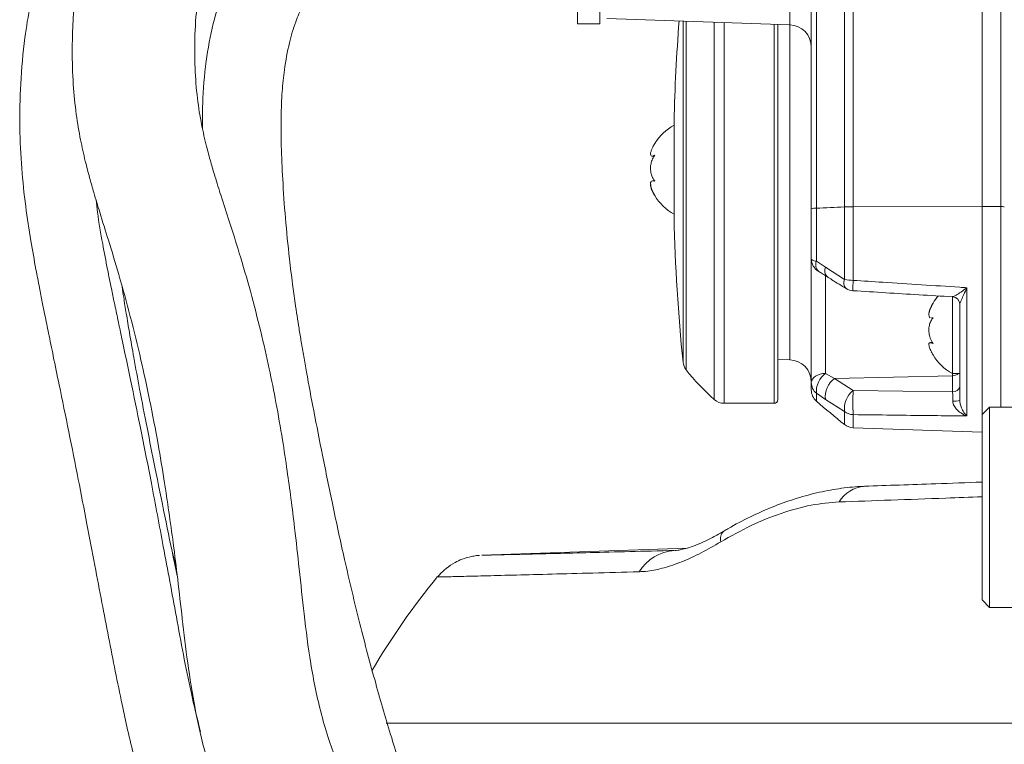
# Model space of a CAD drawing. Header units: millimetres. Extents: x 0 to 8410, y 0 to 5940.
# Tile 281 of 319: x 7162 to 7295, y 2522 to 2619. Entities that reach past the tile are written whole.
import ezdxf

# ---------------------------------------------------------------- set-up
doc = ezdxf.new("R2010")
doc.units = ezdxf.units.MM
doc.header["$LTSCALE"] = 10

msp = doc.modelspace()

# ---------------------------------------------------------------- linework, layer by layer
at = {"color": 7, "linetype": 'Continuous', "lineweight": 0}
for p, q in [((7291.817258, 2594.087008), (7291.817258, 2696.065757)), ((7268.817264, 2593.788448), (7268.817264, 2642.006132)), ((7237.31726, 2618.724767), (7237.31726, 2624.318186)), ((7240.317266, 2618.724767), (7240.317266, 2624.318186)), ((7237.31726, 2618.724767), (7240.317266, 2618.724767)), ((7241.282369, 2619.441065), (7265.921961, 2618.580613)), ((7264.317262, 2618.636671), (7264.317262, 2568.074766)), ((7250.317263, 2592.574749), (7250.317263, 2605.57476)), ((7247.365217, 2600.892934), (7247.640389, 2600.892934)), ((7247.699301, 2597.568068), (7247.496489, 2597.568068)), ((7268.817264, 2587.071094), (7268.817264, 2593.788448)), ((7291.817258, 2566.074762), (7291.817258, 2594.087008)), ((7268.817264, 2570.369008), (7268.817264, 2587.071094)), ((7287.817258, 2582.02413), (7287.817258, 2571.574751)), ((7288.81726, 2567.953858), (7288.81726, 2580.929074)), ((7285.224582, 2579.115722), (7285.015675, 2579.111728)), ((7285.015675, 2579.073462), (7285.192418, 2579.073462)), ((7285.157609, 2575.750235), (7284.863967, 2575.750235)), ((7264.317262, 2573.487464), (7265.921961, 2573.431406)), ((7287.817258, 2571.574751), (7288.81726, 2571.574751)), ((7268.817264, 2569.38434), (7268.817264, 2570.369008)), ((7257.059905, 2567.574772), (7263.817261, 2567.574772)), ((7292.81726, 2567.074749), (7291.817258, 2566.074762)), ((7296.817261, 2567.074749), (7292.81726, 2567.074749)), ((7292.81726, 2567.074749), (7292.81726, 2540.074769)), ((7291.817258, 2541.074756), (7291.817258, 2566.074762)), ((7274.470198, 2564.285281), (7291.817258, 2563.679519)), ((7182.697143, 2547.641906), (7183.284263, 2545.21555)), ((7252.072851, 2548.067782), (7224.443535, 2547.102961)), ((7291.817258, 2541.074756), (7292.81726, 2540.074769)), ((7292.81726, 2540.074769), (7296.817261, 2540.074769))]:
    msp.add_line(p, q, dxfattribs=at)
at = {"color": 8, "linetype": 'Continuous', "lineweight": 0}
for p, q in [((7294.334713, 2594.082418), (7294.334713, 2696.061167)), ((7273.29849, 2594.032768), (7273.29849, 2687.788043)), ((7274.470198, 2687.810573), (7274.470198, 2594.055328)), ((7269.499782, 2651.942703), (7269.499782, 2593.867216)), ((7265.921961, 2618.580613), (7265.921961, 2643.239591)), ((7251.532774, 2599.074754), (7251.532774, 2619.08311)), ((7251.945193, 2619.068715), (7251.945193, 2599.074754)), ((7255.734953, 2599.074754), (7255.734953, 2618.936363)), ((7257.059905, 2618.89008), (7257.059905, 2599.074754)), ((7263.817261, 2567.574772), (7263.817261, 2618.654135)), ((7265.921961, 2599.074754), (7265.921961, 2618.580613)), ((7251.532774, 2573.139432), (7251.532774, 2599.074754)), ((7251.945193, 2599.074754), (7251.945193, 2572.109643)), ((7255.734953, 2568.076584), (7255.734953, 2599.074754)), ((7257.059905, 2599.074754), (7257.059905, 2567.574772)), ((7265.921961, 2573.431406), (7265.921961, 2599.074754)), ((7269.499782, 2593.867216), (7269.499782, 2586.713973)), ((7273.29849, 2584.275666), (7273.29849, 2594.032768)), ((7274.470198, 2594.055328), (7291.817258, 2594.087008)), ((7274.470198, 2594.055328), (7274.470198, 2584.147367)), ((7291.817258, 2594.087008), (7294.334713, 2594.082418)), ((7294.334713, 2567.074749), (7294.334713, 2594.082418)), ((7269.499782, 2586.713973), (7270.740214, 2585.925999)), ((7270.740214, 2585.925999), (7273.29849, 2584.275666)), ((7270.747463, 2584.760371), (7270.747463, 2571.607444)), ((7289.782363, 2583.158317), (7289.782363, 2565.866772)), ((7270.747463, 2571.607444), (7271.957289, 2570.913854)), ((7271.957289, 2570.913854), (7287.852164, 2571.299437)), ((7271.957289, 2570.913854), (7274.470198, 2569.314453)), ((7287.852164, 2571.299437), (7287.852164, 2571.574751)), ((7287.852164, 2569.132361), (7287.852164, 2571.299437)), ((7269.499782, 2568.928155), (7269.499782, 2567.879591)), ((7270.734298, 2568.073872), (7269.499782, 2568.928155)), ((7274.470198, 2569.314453), (7287.852164, 2569.132361)), ((7273.29849, 2566.455904), (7270.734298, 2568.073872)), ((7273.29849, 2564.716074), (7273.29849, 2566.455904)), ((7274.470198, 2566.052053), (7274.470198, 2564.285281)), ((7211.542289, 2524.484608), (7297.747868, 2524.484608))]:
    msp.add_line(p, q, dxfattribs=at)
at = {"color": 8, "linetype": 'Continuous', "lineweight": 0, "flags": 128}
for points in [[(7273.29849, 2594.032768), (7272.815163, 2594.012621), (7272.334228, 2593.992296), (7271.855692, 2593.971852), (7271.379585, 2593.951228), (7270.905922, 2593.930456), (7270.434725, 2593.909505), (7269.966009, 2593.888435), (7269.499782, 2593.867216)], [(7268.817264, 2587.071094), (7268.828581, 2587.020639), (7268.862422, 2586.970779), (7268.918398, 2586.922053), (7268.995869, 2586.875025), (7269.093963, 2586.830202), (7269.211571, 2586.788091), (7269.347358, 2586.749199), (7269.499782, 2586.713973)], [(7270.747463, 2571.607444), (7270.367357, 2571.576449), (7270.003791, 2571.501079), (7269.670109, 2571.384105), (7269.378583, 2571.229819), (7269.139919, 2571.043912), (7268.962893, 2570.833209), (7268.85401, 2570.60546), (7268.817264, 2570.369008)]]:
    msp.add_lwpolyline(points, dxfattribs=at)
at = {"color": 7, "linetype": 'Continuous', "lineweight": 0}
for centre, radius, start, end in [((7510.235998, 2599.074759), 260, 175.58238255, 178.56745626), ((7265.817261, 2615.582451), 3, 0, 88), ((7253.716243, 2598.95537), 7, 119.04974724, 148.74506998), ((7253.716243, 2598.95537), 7, 148.74506998, 153.26194011), ((7253.716243, 2599.194148), 7, 206.73758732, 211.12391262), ((7253.716243, 2599.194148), 7, 211.12391262, 240.95025276), ((7510.235998, 2599.074759), 260, 181.43254374, 185.72484584), ((7270.817261, 2587.071082), 2, 180, 239.89442305), ((7274.539995, 2584.742791), 2, 238.88694491, 266.48581822), ((7291.216243, 2577.45537), 7, 138.96835281, 148.80085841), ((7287.817328, 2580.92899), 0.999931, 0.0047883, 86.56360129), ((7291.216243, 2577.45537), 7, 148.80085841, 152.94569475), ((7291.216243, 2577.694148), 7, 206.98617085, 210.93525947), ((7291.216243, 2577.694148), 7, 210.93525947, 240.95025276), ((7253.522797, 2573.33894), 2, 185.72484584, 217.92634214), ((7265.817261, 2570.433248), 3, 0, 88), ((7275.609242, 2590.549082), 30, 217.92634214, 228.5110019), ((7270.817261, 2569.384349), 2, 180, 228.79630083), ((7257.059907, 2569.574759), 2, 228.5110019, 270), ((7263.817261, 2568.074759), 0.5, 270, 0), ((7335.373589, 2643.116842), 100, 228.79630083, 231.62900621), ((7274.539995, 2566.284076), 2, 231.62900621, 268), ((7295.833911, 2480.873794), 100, 140.68771373, 149.57824422)]:
    msp.add_arc(centre, radius, start, end, dxfattribs=at)
at = {"color": 8, "linetype": 'Continuous', "lineweight": 0}
for centre, radius, start, end in [((7269.401006, 2591.726721), 2.142773, 87.35789927, 105.80855395), ((7274.474254, 2563.406124), 30.649204, 90.00758253, 92.19851913), ((7294.452283, 2591.788015), 2.297414, 80.85892261, 92.93341293), ((7270.636347, 2586.25226), 1.226768, 157.89129756, 228.10423999), ((7271.741616, 2585.425533), 1.119497, 153.44566311, 224.11869122), ((7274.288992, 2583.801198), 1.098278, 154.4047562, 224.56658459), ((7274.478633, 2589.638939), 5.491578, 257.5903124, 269.91199826), ((7289.288631, 2582.887714), 14.871875, 175.14120596, 180.54390397), ((7272.466401, 2569.176823), 2.977023, 125.26798785, 184.79143278), ((7273.565822, 2568.537845), 2.869285, 124.09758981, 189.30578824), ((7287.865051, 2572.45817), 1.158805, 269.36277544, 310.32784966), ((7270.699282, 2570.378424), 1.882042, 180.28665649, 230.40625577), ((7287.957322, 2570.004107), 0.878066, 263.12167772, 348.33728151), ((7276.312369, 2566.889941), 3.044972, 127.2279661, 188.19497295), ((7296.074437, 2567.683253), 21.665732, 175.68214845, 184.31785155), ((7288.101703, 2571.201882), 3.32591, 266.13025096, 282.42409867), ((7274.531878, 2568.132693), 2.081554, 233.66307447, 268.30197236), ((7276.353521, 2551.976324), 4.443002, 95.05717436, 148.77871944), ((7258.007071, 2549.284938), 1.446463, 132.65864906, 195.41980807), ((7250.80046, 2541.670194), 6.092432, 93.97055274, 148.28476218)]:
    msp.add_arc(centre, radius, start, end, dxfattribs=at)
at = {"color": 7, "linetype": 'Continuous', "lineweight": 0}
for points, knots in [([(7218.585069, 2670.434687), (7218.397578, 2670.389016), (7217.382799, 2670.141828), (7215.54539, 2669.602167), (7212.622299, 2668.705856), (7208.93157, 2667.444366), (7204.247428, 2665.635863), (7199.020348, 2663.31443), (7193.581383, 2660.519106), (7188.516646, 2657.443948), (7183.879939, 2654.130617), (7179.727285, 2650.637343), (7176.023285, 2646.862332), (7172.986157, 2643.114568), (7170.695186, 2639.730551), (7169.137864, 2637.013285), (7168.085765, 2634.92989), (7167.249371, 2633.109647), (7166.386362, 2631.031071), (7165.417657, 2628.351742), (7164.419703, 2625.017003), (7163.518076, 2621.108711), (7162.731751, 2616.246506), (7162.242096, 2610.734297), (7162.130471, 2604.82825), (7162.385652, 2599.293317), (7162.924011, 2594.210852), (7163.613234, 2589.710361), (7164.266447, 2586.077532), (7164.794963, 2583.329056), (7165.201643, 2581.273119), (7165.609727, 2579.237092), (7166.098158, 2576.822486), (7166.73454, 2573.707464), (7167.640833, 2569.299315), (7168.774268, 2563.780727), (7170.03141, 2557.505361), (7171.195734, 2551.479932), (7172.254827, 2545.927171), (7173.224052, 2540.843443), (7174.13733, 2536.087948), (7175.034733, 2531.502399), (7175.887515, 2527.336712), (7176.731411, 2523.4577), (7177.607807, 2519.706672), (7178.65133, 2515.663679), (7179.88673, 2511.400049), (7181.254211, 2507.241458), (7182.586692, 2503.683482), (7183.747469, 2500.912493), (7184.70336, 2498.826209), (7185.657446, 2496.901857), (7186.772407, 2494.82949), (7188.209488, 2492.419654), (7189.902783, 2489.914296), (7192.12068, 2487.048923), (7194.735682, 2484.294655), (7197.372657, 2482.274859), (7199.589941, 2481.025165), (7201.552658, 2480.172892), (7203.901944, 2479.471969), (7206.312183, 2479.057177), (7208.434866, 2478.882502), (7210.183826, 2478.836216), (7211.776222, 2478.855636), (7213.511454, 2478.9297), (7215.550511, 2479.069924), (7218.006685, 2479.288189), (7220.611677, 2479.531192), (7223.558149, 2479.789287), (7226.856206, 2480.067023), (7230.845604, 2480.390643), (7235.202434, 2480.734663), (7239.809494, 2481.092523), (7244.189952, 2481.430577), (7248.4049, 2481.757745), (7252.508874, 2482.080258), (7256.727244, 2482.417078), (7260.742085, 2482.743204), (7264.539788, 2483.055039), (7268.30936, 2483.363066), (7272.640834, 2483.710849), (7277.806106, 2484.111514), (7283.765347, 2484.545591), (7290.199214, 2484.976817), (7296.782022, 2485.388182), (7303.436879, 2485.776147), (7310.781817, 2486.182224), (7318.679571, 2486.566769), (7326.852521, 2486.803385), (7334.395535, 2486.857064), (7341.20587, 2486.834416), (7347.299857, 2486.793169), (7352.988826, 2486.751046), (7359.437788, 2486.700436), (7367.11404, 2486.641366), (7376.196498, 2486.579148), (7386.055647, 2486.516829), (7396.332772, 2486.452901), (7406.863544, 2486.386767), (7417.472257, 2486.322098), (7428.355354, 2486.257835), (7439.498015, 2486.20537), (7450.871119, 2486.177799), (7462.37665, 2486.185621), (7473.808263, 2486.211486), (7484.899791, 2486.239769), (7495.398327, 2486.256223), (7504.555124, 2486.266811), (7512.525606, 2486.277402), (7519.572796, 2486.293552), (7526.169855, 2486.313591), (7532.221922, 2486.330691), (7537.626762, 2486.336224), (7542.317317, 2486.322503), (7546.231189, 2486.291562), (7549.365963, 2486.248533), (7551.775631, 2486.20207), (7553.546983, 2486.171372), (7554.729095, 2486.170653), (7555.631313, 2486.248884), (7556.426003, 2486.433845), (7557.207944, 2486.730027), (7557.910049, 2487.119573), (7558.523146, 2487.5735), (7559.08298, 2488.091765), (7559.751717, 2488.93489), (7560.356805, 2490.147524), (7560.6977, 2491.608421), (7560.697091, 2493.145552), (7560.331898, 2494.691215), (7559.627693, 2496.102389), (7558.664085, 2497.256322), (7557.461039, 2498.13216), (7556.387881, 2498.572203), (7555.545455, 2498.750398), (7554.842057, 2498.814652), (7554.011809, 2498.773067), (7552.956933, 2498.51892), (7551.831985, 2497.928073), (7550.759074, 2497.004618), (7550.342746, 2496.109375), (7550.133328, 2495.659056)], [0, 0, 0, 0, 0.0007560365, 0.0040919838, 0.0074441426, 0.0126392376, 0.0191701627, 0.0267681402, 0.0345869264, 0.0426268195, 0.0495225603, 0.0565422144, 0.0636499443, 0.0702838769, 0.0757810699, 0.0801426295, 0.0830127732, 0.0853144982, 0.0883292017, 0.0922582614, 0.0970917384, 0.1028323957, 0.1091051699, 0.1179314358, 0.1263267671, 0.134314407, 0.1419159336, 0.1490068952, 0.1549527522, 0.1587342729, 0.16171482, 0.164408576, 0.1680813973, 0.1728006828, 0.1785836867, 0.1879120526, 0.1972080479, 0.2058093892, 0.2136657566, 0.2207372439, 0.2272595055, 0.2336893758, 0.2400149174, 0.2448596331, 0.2502322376, 0.2561511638, 0.262583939, 0.2694271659, 0.2755372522, 0.2798884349, 0.2834543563, 0.2864594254, 0.2902157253, 0.2949312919, 0.3004682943, 0.3057939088, 0.3139891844, 0.3209335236, 0.3240806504, 0.3279558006, 0.3328335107, 0.3380243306, 0.3421390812, 0.3453786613, 0.3484048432, 0.3514935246, 0.3555223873, 0.360549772, 0.3659240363, 0.3704256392, 0.3767234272, 0.3835147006, 0.3910409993, 0.398495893, 0.4058930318, 0.4118923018, 0.4181356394, 0.4246425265, 0.4307883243, 0.4357871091, 0.4410898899, 0.4469402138, 0.4541563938, 0.4627265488, 0.4715829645, 0.480444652, 0.4893108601, 0.4981791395, 0.5095162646, 0.5203480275, 0.530317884, 0.539310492, 0.5472020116, 0.5541986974, 0.5614743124, 0.5721707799, 0.5837493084, 0.5963236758, 0.6100378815, 0.6234666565, 0.6374932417, 0.6521624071, 0.6675399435, 0.6836923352, 0.7006025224, 0.7180114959, 0.735654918, 0.7533079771, 0.7707540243, 0.7853226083, 0.8003052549, 0.8154783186, 0.8305489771, 0.8451375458, 0.8587713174, 0.8711998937, 0.8824612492, 0.8926407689, 0.9018606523, 0.9101807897, 0.9170784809, 0.9227584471, 0.9274852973, 0.9313867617, 0.9334196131, 0.9366944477, 0.9410847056, 0.9462120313, 0.951824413, 0.9576494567, 0.9627848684, 0.9672293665, 0.972185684, 0.976401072, 0.9800239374, 0.9816211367, 0.9831677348, 0.9853725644, 0.9883675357, 0.9920991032, 0.9960257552, 1, 1, 1, 1]), ([(7237.31726, 2662.774089), (7236.579577, 2663.045546), (7234.541262, 2663.795618), (7231.247117, 2664.556676), (7227.74452, 2665.158709), (7224.827877, 2665.458632), (7222.029548, 2665.612319), (7219.374805, 2665.620291), (7216.624099, 2665.479794), (7213.855173, 2665.198724), (7210.58069, 2664.6718), (7206.647662, 2663.766734), (7201.498089, 2662.180736), (7195.447673, 2659.692023), (7189.996867, 2656.698301), (7185.879469, 2653.865105), (7182.985661, 2651.480036), (7180.429073, 2648.865706), (7178.11172, 2645.97696), (7176.192517, 2643.08276), (7174.711832, 2640.426168), (7173.660705, 2638.244743), (7172.721392, 2636.028873), (7171.718698, 2633.234245), (7170.794876, 2629.872886), (7170.061114, 2626.137036), (7169.581177, 2622.420781), (7169.312746, 2618.708464), (7169.204903, 2614.766318), (7169.327688, 2610.716171), (7169.730293, 2606.688743), (7170.303347, 2603.239464), (7170.942865, 2600.406785), (7171.562247, 2598.043605), (7172.220162, 2595.731094), (7173.063668, 2592.937899), (7174.212668, 2589.273348), (7175.629296, 2584.617839), (7177.102904, 2579.234295), (7178.484218, 2573.598232), (7179.732993, 2567.86469), (7180.772353, 2562.406443), (7181.61191, 2557.363153), (7182.279125, 2552.924851), (7182.882197, 2548.524701), (7183.480135, 2543.716545), (7184.08615, 2538.35029), (7184.785469, 2532.505659), (7185.743395, 2526.288505), (7187.176942, 2520.081548), (7189.022857, 2514.336579), (7190.948754, 2509.843623), (7192.725144, 2506.549477), (7194.259231, 2504.120547), (7195.85503, 2501.925423), (7197.533408, 2499.890122), (7199.452261, 2497.866991), (7201.886107, 2495.758665), (7204.856262, 2493.81207), (7208.024024, 2492.319228), (7211.03494, 2491.243245), (7213.580602, 2490.506417), (7215.650504, 2489.984133), (7217.393942, 2489.58236), (7219.000441, 2489.234823), (7220.061749, 2489.0229), (7220.550026, 2488.925401)], [0, 0, 0, 0, 0.008848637, 0.0244499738, 0.0379711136, 0.048892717, 0.0575042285, 0.0696019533, 0.0788417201, 0.0885676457, 0.1010184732, 0.1162553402, 0.134029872, 0.1616504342, 0.1897864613, 0.2039965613, 0.2182015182, 0.2324103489, 0.2459768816, 0.2612182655, 0.2731728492, 0.2819145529, 0.2898976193, 0.3016327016, 0.3173018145, 0.3317537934, 0.3477259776, 0.3629338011, 0.3772176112, 0.3959655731, 0.4125666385, 0.4269194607, 0.43889765, 0.4483951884, 0.4570533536, 0.468691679, 0.4852173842, 0.5057755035, 0.5304790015, 0.5557147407, 0.5786154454, 0.6037694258, 0.6248709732, 0.6421904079, 0.6600415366, 0.6804884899, 0.7027877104, 0.7276382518, 0.7538312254, 0.7816008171, 0.8087269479, 0.8323645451, 0.8464000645, 0.8593287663, 0.8715951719, 0.8837126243, 0.89590865, 0.910622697, 0.927187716, 0.9430302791, 0.9572429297, 0.9697284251, 0.9782161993, 0.9855306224, 0.9933430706, 1, 1, 1, 1]), ([(7240.798141, 2501.856449), (7240.231438, 2501.977336), (7237.902461, 2502.474144), (7233.933255, 2503.232944), (7228.641057, 2504.038072), (7223.858513, 2504.742129), (7220.296129, 2505.458436), (7217.917894, 2506.076111), (7215.742601, 2506.77094), (7213.533281, 2507.757935), (7211.909602, 2508.870578), (7210.483155, 2510.159202), (7209.115407, 2511.677473), (7207.603949, 2513.696893), (7206.144053, 2516.29344), (7204.880643, 2519.184973), (7203.792001, 2522.217547), (7202.488293, 2526.678289), (7201.319498, 2532.364451), (7200.490838, 2538.919261), (7199.850283, 2545.032276), (7199.27483, 2550.25864), (7198.728603, 2554.664181), (7198.186452, 2558.643772), (7197.534127, 2562.944941), (7196.740005, 2567.533317), (7195.767132, 2572.389804), (7194.629176, 2577.385086), (7193.289324, 2582.579168), (7191.862577, 2587.53453), (7190.502249, 2591.817493), (7189.375975, 2595.267156), (7188.531582, 2597.942823), (7187.874572, 2600.159921), (7187.250942, 2602.457169), (7186.598419, 2605.314803), (7186.050667, 2608.829126), (7185.727616, 2612.887156), (7185.724899, 2617.341472), (7186.047835, 2621.715731), (7186.713384, 2625.604921), (7187.575025, 2628.689215), (7188.540612, 2631.143689), (7189.551618, 2633.196188), (7190.733579, 2635.225735), (7192.190783, 2637.266259), (7194.090894, 2639.306641), (7196.47838, 2641.241284), (7199.507219, 2643.15726), (7203.279936, 2645.108471), (7207.421346, 2646.814504), (7211.510315, 2648.08464), (7214.905175, 2648.855458), (7217.834924, 2649.318747), (7220.751295, 2649.584823), (7223.824451, 2649.622584), (7227.269768, 2649.387172), (7230.811887, 2648.905942), (7233.255371, 2648.176638), (7234.441082, 2647.822741)], [0, 0, 0, 0, 0.00839081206, 0.034483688, 0.05768709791, 0.08497527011, 0.10326772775, 0.11321811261, 0.12445503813, 0.14225862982, 0.16010029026, 0.17403839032, 0.18668568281, 0.20356196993, 0.22265707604, 0.23734906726, 0.25389759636, 0.27221865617, 0.30696090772, 0.33956697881, 0.36859505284, 0.39450210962, 0.41309385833, 0.43020195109, 0.44976591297, 0.4732170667, 0.49463723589, 0.51826048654, 0.54387988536, 0.56824259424, 0.58855435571, 0.6047429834, 0.61740299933, 0.62676609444, 0.63690226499, 0.65094678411, 0.66820685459, 0.68800675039, 0.70977974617, 0.73281086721, 0.75098053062, 0.7659048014, 0.77807909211, 0.78789758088, 0.79773593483, 0.80986686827, 0.8207308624, 0.83358414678, 0.84882033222, 0.86578982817, 0.886692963, 0.90459022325, 0.91903633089, 0.9299787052, 0.9414915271, 0.95554454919, 0.96830533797, 0.98462003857, 1, 1, 1, 1]), ([(7232.843961, 2648.256275), (7232.271585, 2648.148411), (7230.550856, 2647.824138), (7227.92081, 2647.298149), (7225.125674, 2646.700196), (7222.7082, 2646.136918), (7220.172596, 2645.488671), (7216.983013, 2644.568074), (7213.031245, 2643.237826), (7208.634748, 2641.45043), (7204.365917, 2639.329741), (7200.550013, 2637.022671), (7197.282213, 2634.558346), (7194.223728, 2631.512772), (7191.623596, 2627.746053), (7189.548063, 2623.339351), (7188.107445, 2618.628174), (7187.192045, 2613.489473), (7186.774758, 2608.725768), (7186.802489, 2605.667544), (7186.813022, 2604.505989)], [0, 0, 0, 0, 0.0249382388, 0.074971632, 0.1124556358, 0.1445202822, 0.1783095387, 0.2207409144, 0.2810329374, 0.3492346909, 0.4150701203, 0.476356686, 0.5324973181, 0.5840257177, 0.65480271, 0.7228300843, 0.7909297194, 0.865852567, 0.9490489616, 1, 1, 1, 1]), ([(7218.53679, 2505.930248), (7217.890099, 2507.259871), (7216.365045, 2510.395447), (7214.330946, 2516.01604), (7212.18122, 2522.693285), (7210.051826, 2530.009192), (7207.935614, 2537.929989), (7206.03393, 2545.963673), (7204.386842, 2553.590222), (7203.014655, 2560.284366), (7201.826642, 2566.268058), (7200.989039, 2570.733052), (7200.436863, 2573.850768), (7200.102203, 2575.813913), (7199.805389, 2577.62908), (7199.533462, 2579.36829), (7199.238946, 2581.349627), (7198.886648, 2583.907919), (7198.41914, 2587.732919), (7197.951538, 2592.468403), (7197.591093, 2597.588057), (7197.388916, 2602.117332), (7197.353158, 2606.037), (7197.484189, 2609.435843), (7197.824058, 2612.768092), (7198.398273, 2615.92128), (7199.235959, 2618.791456), (7200.149295, 2620.978844), (7200.966298, 2622.501085), (7201.734552, 2623.716587), (7202.60783, 2624.879511), (7204.000604, 2626.320187), (7206.130569, 2628.002325), (7209.01198, 2629.786103), (7212.369778, 2631.495481), (7215.784661, 2632.938879), (7219.298733, 2634.188404), (7222.693834, 2635.208586), (7225.847002, 2635.993931), (7228.373933, 2636.547836), (7230.795608, 2637.047267), (7233.118241, 2637.515915), (7234.735253, 2637.874354), (7235.458638, 2638.034705)], [0, 0, 0, 0, 0.0317739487, 0.0749307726, 0.1230331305, 0.1758374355, 0.2324449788, 0.2915933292, 0.3401696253, 0.3837952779, 0.4221497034, 0.4552750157, 0.4684903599, 0.4807054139, 0.4919414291, 0.5022204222, 0.5128712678, 0.5284463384, 0.5490311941, 0.5822701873, 0.6138059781, 0.6418216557, 0.6665371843, 0.6881487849, 0.7068871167, 0.7302138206, 0.748619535, 0.7630848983, 0.7745471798, 0.7806565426, 0.7889342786, 0.8000986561, 0.8157578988, 0.8367804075, 0.8592368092, 0.8809065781, 0.9007916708, 0.9237130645, 0.9424183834, 0.9575836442, 0.969343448, 0.9862855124, 1, 1, 1, 1]), ([(7247.724581, 2601.017121), (7247.576793, 2600.953131), (7247.320725, 2600.842259), (7247.15021, 2600.980377), (7247.147754, 2601.287729), (7247.262512, 2601.686958), (7247.412216, 2601.982952), (7247.472826, 2602.102789)], [0, 0, 0, 0, 0.2749901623, 0.476468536, 0.6784280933, 0.8698067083, 1, 1, 1, 1]), ([(7247.724581, 2597.524437), (7247.576685, 2597.735965), (7247.320437, 2598.10246), (7247.150951, 2598.847472), (7247.144981, 2599.550334), (7247.287981, 2600.223453), (7247.501558, 2600.704423), (7247.669895, 2600.940447), (7247.724581, 2601.017121)], [0, 0, 0, 0, 0.2355697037, 0.4081523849, 0.5811466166, 0.7450773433, 0.9171871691, 1, 1, 1, 1]), ([(7247.724581, 2595.582101), (7247.576685, 2595.857654), (7247.320439, 2596.335081), (7247.150949, 2596.941484), (7247.14498, 2597.338598), (7247.287982, 2597.5527), (7247.50156, 2597.585283), (7247.669896, 2597.539357), (7247.724581, 2597.524437)], [0, 0, 0, 0, 0.2355668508, 0.4081455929, 0.5811444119, 0.7450740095, 0.9171850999, 1, 1, 1, 1]), ([(7247.173849, 2597.041729), (7247.166649, 2596.978152), (7247.149524, 2596.826912), (7247.291443, 2596.399951), (7247.501158, 2595.956063), (7247.669795, 2595.673801), (7247.724581, 2595.582101)], [0, 0, 0, 0, 0.2210845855, 0.5259231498, 0.8459839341, 1, 1, 1, 1]), ([(7186.521913, 2523.306164), (7186.086897, 2525.087367), (7184.854183, 2530.134796), (7183.324129, 2538.578286), (7181.571478, 2547.975462), (7179.983884, 2556.490528), (7178.50448, 2563.980464), (7177.172685, 2570.413063), (7176.152518, 2575.25491), (7175.425878, 2578.701415), (7174.941125, 2581.014443), (7174.474881, 2583.261775), (7173.937613, 2585.902345), (7173.294142, 2589.31967), (7172.744252, 2592.43703), (7172.513607, 2594.437088), (7172.448988, 2594.997439)], [0, 0, 0, 0, 0.0752627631, 0.2132735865, 0.3413271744, 0.4573243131, 0.5601875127, 0.6498183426, 0.7253738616, 0.7640849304, 0.7969753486, 0.8250702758, 0.8623569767, 0.9132117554, 0.9756847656, 1, 1, 1, 1]), ([(7269.814643, 2585.332516), (7269.98827, 2585.235318), (7270.360554, 2585.02691), (7270.735367, 2584.763178), (7270.935374, 2584.622446)], [0, 0, 0, 0, 0.4663803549, 1, 1, 1, 1]), ([(7270.94176, 2584.652099), (7271.156805, 2584.507669), (7271.987268, 2583.949907), (7272.872671, 2583.43162), (7273.528802, 2583.047542)], [0, 0, 0, 0, 0.2589457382, 1, 1, 1, 1]), ([(7175.971593, 2583.258155), (7176.039622, 2582.797401), (7176.216441, 2581.599828), (7176.544952, 2579.548235), (7176.993439, 2576.84346), (7177.587523, 2573.452516), (7178.375297, 2569.184973), (7179.328513, 2564.258855), (7180.466339, 2558.552817), (7181.696476, 2552.467316), (7182.696208, 2547.581716), (7183.269604, 2544.913735), (7183.394353, 2544.333282)], [0, 0, 0, 0, 0.03545860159, 0.09216257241, 0.15751563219, 0.24498553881, 0.35528923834, 0.48850276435, 0.62603160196, 0.7949752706, 0.95539426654, 1, 1, 1, 1]), ([(7274.417545, 2582.748267), (7277.375674, 2582.565138), (7281.863555, 2582.287307), (7286.352461, 2582.022465), (7287.882562, 2581.93219)], [0, 0, 0, 0, 0.6591372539, 1, 1, 1, 1]), ([(7284.826602, 2579.108122), (7284.7659, 2579.163309), (7284.644351, 2579.273812), (7284.646648, 2579.673648), (7284.78752, 2580.192919), (7285.001598, 2580.677392), (7285.169909, 2580.971269), (7285.224582, 2581.066731)], [0, 0, 0, 0, 0.2257680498, 0.4520715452, 0.6665183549, 0.8916728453, 1, 1, 1, 1]), ([(7285.224582, 2581.066731), (7285.079381, 2580.807985), (7284.827797, 2580.359671), (7284.664498, 2579.891147), (7284.671351, 2579.752158), (7284.673381, 2579.710993)], [0, 0, 0, 0, 0.4899688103, 0.848943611, 1, 1, 1, 1]), ([(7285.224582, 2575.623724), (7285.076697, 2575.859271), (7284.820464, 2576.26739), (7284.650958, 2577.041512), (7284.64497, 2577.745184), (7284.787975, 2578.393746), (7285.001542, 2578.838837), (7285.169889, 2579.047825), (7285.224582, 2579.115722)], [0, 0, 0, 0, 0.2355561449, 0.4081355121, 0.5811353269, 0.7450603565, 0.917174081, 1, 1, 1, 1]), ([(7284.993182, 2574.524316), (7284.933512, 2574.632656), (7284.769404, 2574.930621), (7284.654596, 2575.330108), (7284.644061, 2575.649465), (7284.788242, 2575.77478), (7285.001533, 2575.736313), (7285.16989, 2575.651331), (7285.224582, 2575.623724)], [0, 0, 0, 0, 0.1142500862, 0.314219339, 0.5146718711, 0.7046179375, 0.9040427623, 1, 1, 1, 1]), ([(7275.837231, 2556.357387), (7275.708022, 2556.357508), (7274.621603, 2556.358522), (7272.514617, 2556.093408), (7269.53336, 2555.549007), (7266.527086, 2554.709281), (7263.539061, 2553.627367), (7260.558468, 2552.277647), (7258.383583, 2551.178146), (7257.218849, 2550.447401), (7257.034267, 2550.331596)], [0, 0, 0, 0, 0.0212245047, 0.1784605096, 0.336857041, 0.494934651, 0.6517115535, 0.8065993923, 0.9693508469, 1, 1, 1, 1]), ([(7275.961871, 2556.402031), (7279.100293, 2556.511629), (7284.134793, 2556.687442), (7289.715477, 2556.882308), (7291.817258, 2556.955698)], [0, 0, 0, 0, 0.6233828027, 1, 1, 1, 1]), ([(7257.03423, 2550.366464), (7256.718377, 2550.178748), (7255.87866, 2549.679693), (7254.660184, 2549.067164), (7253.402775, 2548.508722), (7252.347527, 2548.127467), (7251.455993, 2547.885941), (7250.838042, 2547.772973), (7250.507186, 2547.749372), (7250.45651, 2547.750652), (7250.455211, 2547.750685)], [0, 0, 0, 0, 0.1017131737, 0.2704110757, 0.4110267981, 0.5581466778, 0.7129121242, 0.848390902, 0.996113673, 1, 1, 1, 1]), ([(7224.090974, 2547.082934), (7223.961815, 2547.072506), (7223.606548, 2547.043822), (7222.816913, 2546.912017), (7221.844509, 2546.626472), (7220.696056, 2546.098377), (7219.666376, 2545.396124), (7218.892621, 2544.720787), (7218.574175, 2544.286221), (7218.504752, 2544.191483)], [0, 0, 0, 0, 0.0607398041, 0.1670721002, 0.369246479, 0.5290066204, 0.7505741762, 0.9456234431, 1, 1, 1, 1]), ([(7224.443133, 2547.10165), (7224.438921, 2547.10153), (7224.428139, 2547.101224), (7225.529566, 2547.127466), (7227.59009, 2547.177021), (7230.583133, 2547.249721), (7234.38972, 2547.342879), (7238.933411, 2547.455795), (7244.191539, 2547.588329), (7248.318398, 2547.694834), (7250.378597, 2547.748003)], [0, 0, 0, 0, 0.0868554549, 0.2223721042, 0.3578880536, 0.4929247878, 0.6194963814, 0.7464643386, 0.8734306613, 1, 1, 1, 1])]:
    msp.add_open_spline(points, degree=3, knots=knots, dxfattribs=at)
at = {"color": 8, "linetype": 'Continuous', "lineweight": 0}
for points, knots in [([(7274.470198, 2584.147367), (7275.800536, 2584.060658), (7280.582683, 2583.748966), (7285.686813, 2583.420182), (7289.460662, 2583.178887), (7289.782363, 2583.158317)], [0, 0, 0, 0, 0.26065559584, 0.93697463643, 1, 1, 1, 1]), ([(7287.877265, 2581.927124), (7287.891374, 2581.931083), (7287.90987, 2581.936273), (7288.050221, 2582.003727), (7288.364029, 2582.174973), (7288.989691, 2582.572987), (7289.504874, 2582.944613), (7289.779847, 2583.15638), (7289.782363, 2583.158317)], [0, 0, 0, 0, 0.1224330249, 0.1604906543, 0.3690594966, 0.6634873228, 0.9969211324, 1, 1, 1, 1]), ([(7289.782363, 2583.158317), (7289.780913, 2583.155059), (7289.639942, 2582.838323), (7289.375225, 2582.262013), (7289.064868, 2581.590548), (7288.861189, 2581.13804), (7288.830285, 2580.991032), (7288.81726, 2580.929074)], [0, 0, 0, 0, 0.00349051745, 0.33926315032, 0.63734153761, 0.84715448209, 1, 1, 1, 1]), ([(7287.877242, 2567.883554), (7287.874686, 2568.108567), (7287.869398, 2568.573983), (7287.858034, 2568.942176), (7287.852164, 2569.132361)], [0, 0, 0, 0, 0.4834656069, 1, 1, 1, 1]), ([(7289.782363, 2565.866772), (7289.779847, 2565.867645), (7289.505006, 2565.963027), (7288.989628, 2566.215895), (7288.364016, 2566.745206), (7288.050202, 2567.21837), (7287.909849, 2567.582229), (7287.891352, 2567.753158), (7287.877242, 2567.883554)], [0, 0, 0, 0, 0.0030803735, 0.336516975, 0.6309405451, 0.8395137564, 0.8775709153, 1, 1, 1, 1]), ([(7288.81726, 2567.953858), (7288.830285, 2567.797712), (7288.861192, 2567.427219), (7289.064861, 2566.874509), (7289.375218, 2566.308375), (7289.639958, 2566.000288), (7289.780913, 2565.868131), (7289.782363, 2565.866772)], [0, 0, 0, 0, 0.15283987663, 0.3626504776, 0.66073536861, 0.99650907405, 1, 1, 1, 1]), ([(7289.782363, 2565.866772), (7289.460662, 2565.870473), (7287.808489, 2565.889485), (7282.704252, 2565.949085), (7277.922046, 2566.008887), (7274.470198, 2566.052053)], [0, 0, 0, 0, 0.06302539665, 0.32368157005, 1, 1, 1, 1]), ([(7291.817258, 2554.981294), (7290.177284, 2554.921521), (7285.934749, 2554.76689), (7279.50123, 2554.532444), (7274.873202, 2554.363828), (7272.553991, 2554.279331)], [0, 0, 0, 0, 0.23917432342, 0.61873275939, 1, 1, 1, 1]), ([(7272.553991, 2554.279331), (7271.323401, 2554.175819), (7268.82574, 2553.965728), (7264.792056, 2552.839651), (7260.662564, 2551.193085), (7257.972596, 2549.670224), (7256.612676, 2548.900339)], [0, 0, 0, 0, 0.246524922, 0.5003584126, 0.7474051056, 1, 1, 1, 1]), ([(7256.612676, 2548.900339), (7255.732769, 2548.390603), (7253.945157, 2547.355028), (7251.369497, 2546.18322), (7248.944066, 2545.354524), (7247.041478, 2544.95583), (7246.003921, 2544.895445), (7245.617802, 2544.872973)], [0, 0, 0, 0, 0.2151223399, 0.437040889, 0.6501080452, 0.8697905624, 1, 1, 1, 1]), ([(7245.617802, 2544.872973), (7243.488214, 2544.815747), (7239.229033, 2544.701296), (7233.740882, 2544.557285), (7228.96959, 2544.433788), (7224.98069, 2544.332027), (7221.855443, 2544.253192), (7219.68303, 2544.198841), (7218.517651, 2544.169839), (7218.529887, 2544.170165), (7218.534689, 2544.170293)], [0, 0, 0, 0, 0.1252260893, 0.2504524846, 0.3788725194, 0.5072927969, 0.6406935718, 0.7740945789, 0.9113547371, 1, 1, 1, 1])]:
    msp.add_open_spline(points, degree=3, knots=knots, dxfattribs=at)

doc.saveas('drawing.dxf')
